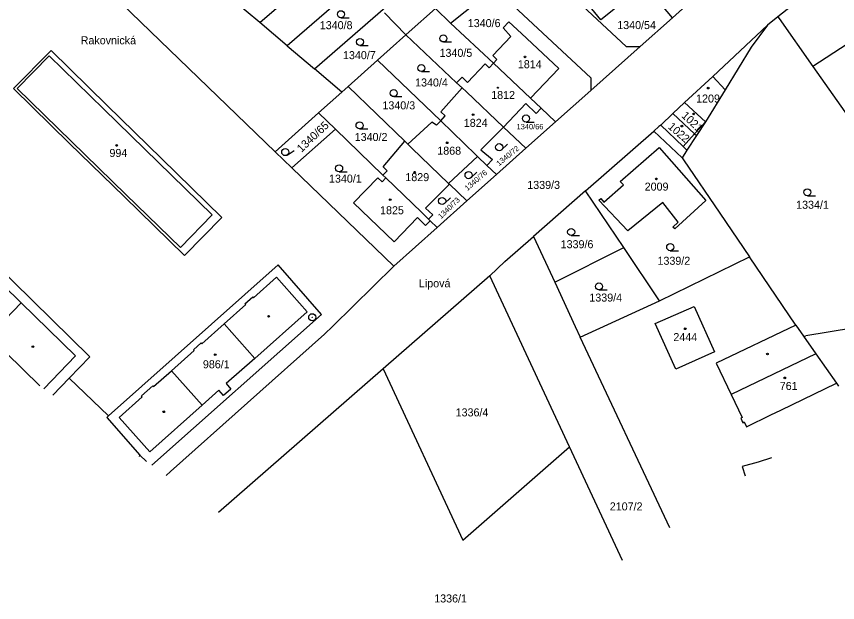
# Model space of a CAD drawing. Extents: x -779596 to -776743, y -1030330 to -1024513.
# Drawn here: x -778948.7 to -778774.3, y -1030330.2 to -1030205.8 of the extents above; entities that cross this region are included whole.
import ezdxf

# ---------------------------------------------------------------- set-up
doc = ezdxf.new("R2010")
doc.units = 0
for name, color, linetype in [('hranice parcel', 7, 'Continuous'), ('hranice vnitřní', 7, 'Continuous'), ('kultura', 7, 'Continuous'), ('Kód', 7, 'Continuous'), ('názvosloví', 7, 'Continuous'), ('č_pacel stav_', 7, 'Continuous'), ('č_parcel poz_', 7, 'Continuous')]:
    doc.layers.add(name, color=color, linetype=linetype)

msp = doc.modelspace()

# ---------------------------------------------------------------- linework, layer by layer
at = {"layer": 'hranice parcel'}
for points in [[(-778893.73, -1030234.52), (-778975.41, -1030155.76)], [(-778897.01, -1030207.11), (-778882.02, -1030194.13)], [(-778856.49, -1030207.22), (-778847.19, -1030199.74)], [(-778847.19, -1030199.74), (-778826.7, -1030218.83)], [(-778877.61, -1030200.25), (-778891.21, -1030212.04)], [(-778817.3, -1030200.68), (-778824.62, -1030206.57)], [(-778897.01, -1030207.11), (-778902.82, -1030202.19)], [(-778829.45, -1030202.63), (-778819.22, -1030212.18)], [(-778824.62, -1030206.57), (-778828.44, -1030201.82)], [(-778805.82, -1030202.92), (-778809.41, -1030206.11)], [(-778885.4, -1030216.95), (-778870.29, -1030203.85)], [(-778866.01, -1030209.72), (-778870.51, -1030205.03)], [(-778859.73, -1030204.1), (-778865.27, -1030209.05)], [(-778859.73, -1030204.1), (-778856.49, -1030207.22)], [(-778809.41, -1030206.11), (-778811.62, -1030203.46)], [(-778784.03, -1030203.57), (-778787.04, -1030205.87)], [(-778809.41, -1030206.11), (-778816.27, -1030212.22)], [(-778787.04, -1030205.87), (-778789.22, -1030207.7)], [(-778787.04, -1030205.87), (-778786.75, -1030206.28)], [(-778786.75, -1030206.28), (-778779.58, -1030216.44)], [(-778891.21, -1030212.04), (-778897.01, -1030207.11)], [(-778856.49, -1030207.22), (-778847.42, -1030215.75)], [(-778844.14, -1030206.96), (-778845.31, -1030208.22)], [(-778845.31, -1030208.22), (-778843.71, -1030210.05)], [(-778841.47, -1030209.45), (-778844.14, -1030206.96)], [(-778800.85, -1030218.54), (-778789.22, -1030207.7)], [(-778789.22, -1030207.7), (-778792.65, -1030212.31)], [(-778766.39, -1030207.87), (-778779.58, -1030216.44)], [(-778869.33, -1030212.69), (-778866.01, -1030209.72)], [(-778865.27, -1030209.05), (-778866.01, -1030209.72)], [(-778855.23, -1030219.88), (-778866.01, -1030209.72)], [(-778843.71, -1030210.05), (-778847.54, -1030214.13)], [(-778833.53, -1030216.84), (-778841.47, -1030209.45)], [(-778949.33, -1030221.09), (-778941.33, -1030213.07)], [(-778941.33, -1030213.07), (-778929.41, -1030224.72)], [(-778891.21, -1030212.04), (-778885.4, -1030216.95)], [(-778871.99, -1030215.06), (-778869.33, -1030212.69)], [(-778816.27, -1030212.22), (-778826.73, -1030221.52)], [(-778819.22, -1030212.18), (-778816.27, -1030212.22)], [(-778792.65, -1030212.31), (-778798.22, -1030221.38)], [(-778878.26, -1030220.68), (-778871.99, -1030215.06)], [(-778871.99, -1030215.06), (-778858.6, -1030227.98)], [(-778847.54, -1030214.13), (-778846.67, -1030214.95)], [(-778846.67, -1030214.95), (-778847.42, -1030215.75)], [(-778879.6, -1030221.88), (-778885.4, -1030216.95)], [(-778849.17, -1030215.87), (-778852.88, -1030219.8)], [(-778848.3, -1030216.69), (-778849.17, -1030215.87)], [(-778847.42, -1030215.75), (-778848.3, -1030216.69)], [(-778839.51, -1030223.19), (-778847.42, -1030215.75)], [(-778839.51, -1030223.19), (-778833.53, -1030216.84)], [(-778779.58, -1030216.44), (-778770.27, -1030229.65)], [(-778854.08, -1030218.67), (-778855.23, -1030219.88)], [(-778852.88, -1030219.8), (-778854.08, -1030218.67)], [(-778826.7, -1030218.83), (-778826.73, -1030221.52)], [(-778806.81, -1030224.09), (-778800.85, -1030218.54)], [(-778878.26, -1030220.68), (-778879.6, -1030221.88)], [(-778866.23, -1030232.28), (-778878.26, -1030220.68)], [(-778855.23, -1030219.88), (-778854.05, -1030220.99)], [(-778937.4, -1030232.75), (-778949.33, -1030221.09)], [(-778884.54, -1030226.3), (-778879.6, -1030221.88)], [(-778858.58, -1030226.09), (-778854.05, -1030220.99)], [(-778854.05, -1030220.99), (-778853.15, -1030221.84)], [(-778853.15, -1030221.84), (-778845.26, -1030229.28)], [(-778826.73, -1030221.52), (-778834.21, -1030228.17)], [(-778798.22, -1030221.38), (-778802.4, -1030228.2)], [(-778839.51, -1030223.19), (-778837.25, -1030225.31)], [(-778809.28, -1030226.4), (-778806.81, -1030224.09)], [(-778806.81, -1030224.09), (-778802.4, -1030228.2)], [(-778929.41, -1030224.72), (-778917.87, -1030235.98)], [(-778845.26, -1030229.28), (-778840.56, -1030224.3)], [(-778840.56, -1030224.3), (-778838.3, -1030226.43)], [(-778838.3, -1030226.43), (-778837.25, -1030225.31)], [(-778837.25, -1030225.31), (-778834.21, -1030228.17)], [(-778893.73, -1030234.52), (-778884.54, -1030226.3)], [(-778884.54, -1030226.3), (-778880.97, -1030229.74)], [(-778858.6, -1030227.98), (-778857.66, -1030226.92)], [(-778857.66, -1030226.92), (-778858.58, -1030226.09)], [(-778811.89, -1030228.85), (-778809.28, -1030226.4)], [(-778809.28, -1030226.4), (-778804.68, -1030230.73)], [(-778860.49, -1030228.24), (-778865.58, -1030232.9)], [(-778859.5, -1030228.91), (-778860.49, -1030228.24)], [(-778859.5, -1030228.91), (-778858.6, -1030227.98)], [(-778851.13, -1030235.2), (-778858.6, -1030227.98)], [(-778845.26, -1030229.28), (-778850.05, -1030234.11)], [(-778845.26, -1030229.28), (-778840.5, -1030233.77)], [(-778834.21, -1030228.17), (-778840.5, -1030233.77)], [(-778813.36, -1030230.13), (-778812.3, -1030229.14)], [(-778811.89, -1030228.85), (-778812.3, -1030229.14)], [(-778802.4, -1030228.2), (-778804.29, -1030231.1)], [(-778880.97, -1030229.74), (-778890.19, -1030237.94)], [(-778870.86, -1030239.48), (-778880.97, -1030229.74)], [(-778827.83, -1030242.79), (-778813.36, -1030230.13)], [(-778813.36, -1030230.13), (-778807.31, -1030235.8)], [(-778804.29, -1030231.1), (-778806.32, -1030234.22)], [(-778804.68, -1030230.73), (-778804.29, -1030231.1)], [(-778925.85, -1030244.02), (-778937.4, -1030232.75)], [(-778870.85, -1030237.75), (-778866.23, -1030232.28)], [(-778865.58, -1030232.9), (-778866.23, -1030232.28)], [(-778865.58, -1030232.9), (-778864.72, -1030233.73)], [(-778890.19, -1030237.94), (-778893.73, -1030234.52)], [(-778864.72, -1030233.73), (-778856.93, -1030241.26)], [(-778850.05, -1030234.11), (-778847.63, -1030236.2)], [(-778840.5, -1030233.77), (-778846.79, -1030239.37)], [(-778820.48, -1030240.82), (-778812.22, -1030233.61)], [(-778812.22, -1030233.61), (-778802.27, -1030244.86)], [(-778806.32, -1030234.22), (-778807.31, -1030235.8)], [(-778917.87, -1030235.98), (-778905.06, -1030248.5)], [(-778856.93, -1030241.26), (-778850.76, -1030235.55)], [(-778850.76, -1030235.55), (-778851.13, -1030235.2)], [(-778850.76, -1030235.55), (-778848.81, -1030237.43)], [(-778848.81, -1030237.43), (-778847.63, -1030236.2)], [(-778807.31, -1030235.8), (-778807.03, -1030236.21)], [(-778807.03, -1030236.21), (-778799.33, -1030247.53)], [(-778868.59, -1030258.77), (-778890.19, -1030237.94)], [(-778869.96, -1030238.55), (-778870.85, -1030237.75)], [(-778848.81, -1030237.43), (-778846.79, -1030239.37)], [(-778870.86, -1030239.48), (-778869.96, -1030238.55)], [(-778870.24, -1030240.08), (-778870.86, -1030239.48)], [(-778846.79, -1030239.37), (-778853.08, -1030244.97)], [(-778877.09, -1030245.39), (-778871.94, -1030240.04)], [(-778871.94, -1030240.04), (-778871.04, -1030240.91)], [(-778871.04, -1030240.91), (-778870.24, -1030240.08)], [(-778870.24, -1030240.08), (-778862.68, -1030247.37)], [(-778856.75, -1030241.43), (-778861.81, -1030246.47)], [(-778856.93, -1030241.26), (-778856.75, -1030241.43)], [(-778856.75, -1030241.43), (-778853.08, -1030244.97)], [(-778823.96, -1030245.19), (-778819.82, -1030241.57)], [(-778819.82, -1030241.57), (-778820.48, -1030240.82)], [(-778933.09, -1030278.02), (-778969.73, -1030242.15)], [(-778827.83, -1030242.79), (-778838.87, -1030252.5)], [(-778819.75, -1030254.81), (-778827.83, -1030242.79)], [(-778913.03, -1030256.53), (-778925.85, -1030244.02)], [(-778853.08, -1030244.97), (-778859.37, -1030250.56)], [(-778825, -1030244.77), (-778824.62, -1030244.44)], [(-778825, -1030244.77), (-778818.84, -1030251.33)], [(-778824.62, -1030244.44), (-778823.96, -1030245.19)], [(-778802.27, -1030244.86), (-778808.9, -1030250.89)], [(-778868.52, -1030253.65), (-778877.09, -1030245.39)], [(-778861.81, -1030246.47), (-778860.3, -1030247.93)], [(-778811.45, -1030245.29), (-778818.84, -1030251.33)], [(-778808.16, -1030249.49), (-778811.45, -1030245.29)], [(-778905.06, -1030248.5), (-778913.03, -1030256.53)], [(-778863.56, -1030248.5), (-778868.52, -1030253.65)], [(-778861.8, -1030250.2), (-778863.56, -1030248.5)], [(-778862.68, -1030247.37), (-778862.57, -1030247.47)], [(-778862.57, -1030247.47), (-778861.17, -1030248.82)], [(-778860.3, -1030247.93), (-778861.17, -1030248.82)], [(-778799.33, -1030247.53), (-778793.04, -1030256.79)], [(-778860.81, -1030249.17), (-778861.8, -1030250.2)], [(-778861.17, -1030248.82), (-778860.81, -1030249.17)], [(-778859.37, -1030250.56), (-778860.81, -1030249.17)], [(-778809.28, -1030250.49), (-778808.16, -1030249.49)], [(-778859.37, -1030250.56), (-778868.59, -1030258.77)], [(-778808.9, -1030250.89), (-778809.28, -1030250.49)], [(-778844.99, -1030257.78), (-778838.87, -1030252.5)], [(-778838.87, -1030252.5), (-778834.37, -1030262.2)], [(-778834.37, -1030262.2), (-778819.75, -1030254.81)], [(-778812.15, -1030266.12), (-778819.75, -1030254.81)], [(-778812.15, -1030266.12), (-778793.04, -1030256.79)], [(-778783.16, -1030271.34), (-778793.04, -1030256.79)], [(-778893.09, -1030258.48), (-778929.16, -1030290.58)], [(-778883.94, -1030269.06), (-778893.09, -1030258.48)], [(-778881.52, -1030271.56), (-778868.59, -1030258.77)], [(-778848.19, -1030260.86), (-778844.99, -1030257.78)], [(-778848.19, -1030260.86), (-778870.8, -1030280.58)], [(-778831.28, -1030297.11), (-778848.19, -1030260.86)], [(-778834.37, -1030262.2), (-778830.02, -1030271.6)], [(-778828.97, -1030273.87), (-778812.15, -1030266.12)], [(-778813.03, -1030270.97), (-778804.8, -1030267.33)], [(-778804.8, -1030267.33), (-778800.45, -1030277)], [(-778919.972, -1030301.01), (-778883.94, -1030269.06)], [(-778755.63, -1030269.39), (-778781.06, -1030273.58)], [(-778808.68, -1030280.67), (-778813.03, -1030270.97)], [(-778883.31, -1030273.23), (-778881.52, -1030271.56)], [(-778830.02, -1030271.6), (-778828.97, -1030273.87)], [(-778783.16, -1030271.34), (-778800.11, -1030279.4)], [(-778783.16, -1030271.34), (-778781.55, -1030273.66)], [(-778954.54, -1030273.64), (-778943.733, -1030284.213)], [(-778916.01, -1030302.33), (-778883.31, -1030273.23)], [(-778809.956, -1030314.296), (-778828.97, -1030273.87)], [(-778781.55, -1030273.66), (-778781.06, -1030273.58)], [(-778781.55, -1030273.66), (-778778.92, -1030277.41)], [(-778937.48, -1030282.54), (-778933.09, -1030278.02)], [(-778800.45, -1030277), (-778808.68, -1030280.67)], [(-778778.92, -1030277.41), (-778774.55, -1030283.64)], [(-778800.11, -1030279.4), (-778796.91, -1030286.04)], [(-778870.8, -1030280.58), (-778905.771, -1030311.048)], [(-778870.8, -1030280.58), (-778853.92, -1030316.92)], [(-778940.99, -1030286.152), (-778937.48, -1030282.54)], [(-778929.16, -1030290.58), (-778937.48, -1030282.54)], [(-778786.39, -1030289.35), (-778774.55, -1030283.64)], [(-778774.55, -1030283.64), (-778774.11, -1030284.27)], [(-778796.91, -1030286.04), (-778794.59, -1030290.88)], [(-778793.64, -1030292.85), (-778788.51, -1030290.37)], [(-778788.51, -1030290.37), (-778786.39, -1030289.35)], [(-778929.16, -1030290.58), (-778929.5, -1030290.89)], [(-778929.5, -1030290.89), (-778922.46, -1030298.9)], [(-778794.59, -1030290.88), (-778794.9, -1030291.03)], [(-778794.9, -1030291.03), (-778794.45, -1030292)], [(-778794.45, -1030292), (-778794.13, -1030291.84)], [(-778794.13, -1030291.84), (-778793.64, -1030292.85)], [(-778853.92, -1030316.92), (-778831.28, -1030297.11)], [(-778820.026, -1030321.228), (-778831.28, -1030297.11)], [(-778922.58, -1030299.166), (-778922.46, -1030298.9)], [(-778922.46, -1030298.9), (-778921.104, -1030300.209)], [(-778916.886, -1030303.191), (-778916.01, -1030302.33)]]:
    msp.add_lwpolyline(points, dxfattribs=at)
at = {"layer": 'hranice vnitřní'}
for points in [[(-778948.51, -1030221.13), (-778941.71, -1030214.17)], [(-778941.71, -1030214.17), (-778930.14, -1030225.46)], [(-778800.85, -1030218.54), (-778798.22, -1030221.38)], [(-778937, -1030232.34), (-778948.51, -1030221.13)], [(-778930.14, -1030225.46), (-778918.6, -1030236.72)], [(-778811.89, -1030228.85), (-778807.13, -1030233.44)], [(-778804.68, -1030230.73), (-778802.4, -1030228.2)], [(-778807.13, -1030233.44), (-778804.68, -1030230.73)], [(-778925.44, -1030243.6), (-778937, -1030232.34)], [(-778807.13, -1030233.44), (-778806.32, -1030234.22)], [(-778918.6, -1030236.72), (-778907.15, -1030247.9)], [(-778913.88, -1030254.86), (-778925.44, -1030243.6)], [(-778907.15, -1030247.9), (-778913.88, -1030254.86)], [(-778959.2, -1030255.31), (-778947.68, -1030266.58)], [(-778898.37, -1030265.5), (-778893.46, -1030261.13)], [(-778893.46, -1030261.13), (-778886.94, -1030268.49)], [(-778900.16, -1030266.8), (-778898.51, -1030265.33)], [(-778898.51, -1030265.33), (-778898.37, -1030265.5)], [(-778954.54, -1030273.64), (-778947.68, -1030266.58)], [(-778947.68, -1030266.58), (-778936.15, -1030277.84)], [(-778904.61, -1030271.05), (-778900.01, -1030266.96)], [(-778900.01, -1030266.96), (-778900.16, -1030266.8)], [(-778886.94, -1030268.49), (-778898.09, -1030278.39)], [(-778909.31, -1030275.24), (-778904.61, -1030271.05)], [(-778904.61, -1030271.05), (-778898.09, -1030278.39)], [(-778911.13, -1030276.56), (-778909.46, -1030275.08)], [(-778909.46, -1030275.08), (-778909.31, -1030275.24)], [(-778936.15, -1030277.84), (-778942.909, -1030284.795)], [(-778915.76, -1030280.98), (-778910.98, -1030276.72)], [(-778910.98, -1030276.72), (-778911.13, -1030276.56)], [(-778778.92, -1030277.41), (-778796.91, -1030286.04)], [(-778898.09, -1030278.39), (-778904.18, -1030283.66)], [(-778919.57, -1030284.36), (-778915.76, -1030280.98)], [(-778915.76, -1030280.98), (-778909.24, -1030288.28)], [(-778922.11, -1030286.34), (-778919.71, -1030284.2)], [(-778919.71, -1030284.2), (-778919.57, -1030284.36)], [(-778905.69, -1030285.13), (-778909.24, -1030288.28)], [(-778904.7, -1030286.23), (-778905.69, -1030285.13)], [(-778903.18, -1030284.91), (-778904.7, -1030286.23)], [(-778904.18, -1030283.66), (-778903.18, -1030284.91)], [(-778926.91, -1030290.9), (-778921.97, -1030286.5)], [(-778921.97, -1030286.5), (-778922.11, -1030286.34)], [(-778909.24, -1030288.28), (-778920.39, -1030298.17)], [(-778920.39, -1030298.17), (-778926.91, -1030290.9)], [(-778791.22, -1030300.41), (-778794.59, -1030301.3)], [(-778788.37, -1030299.434), (-778791.22, -1030300.41)], [(-778794.59, -1030301.3), (-778793.967, -1030303.288)]]:
    msp.add_lwpolyline(points, dxfattribs=at)
at = {"layer": 'kultura'}
for points in [[(-778879.79, -1030206.1), (-778878.04, -1030206.1)], [(-778875.74, -1030211.99), (-778873.99, -1030211.99)], [(-778858.03, -1030211.23), (-778856.28, -1030211.23)], [(-778862.71, -1030217.52), (-778860.96, -1030217.52)], [(-778868.58, -1030222.83), (-778866.83, -1030222.83)], [(-778840.49, -1030228.22), (-778838.74, -1030228.22)], [(-778875.83, -1030229.68), (-778874.08, -1030229.68)], [(-778845.67, -1030234.1), (-778844.399, -1030232.898)], [(-778891.2, -1030235.22), (-778889.748, -1030234.244)], [(-778880.18, -1030238.79), (-778878.43, -1030238.79)], [(-778852.17, -1030240.03), (-778850.899, -1030238.828)], [(-778857.78, -1030245.52), (-778856.509, -1030244.318)], [(-778780.75, -1030243.87), (-778779, -1030243.87)], [(-778830.9, -1030252.3), (-778829.15, -1030252.3)], [(-778809.86, -1030255.51), (-778808.11, -1030255.51)], [(-778824.99, -1030263.84), (-778823.24, -1030263.84)]]:
    msp.add_lwpolyline(points, dxfattribs=at)
for centre, radius in [((-778879.79, -1030205.35), 0.75), ((-778858.03, -1030210.48), 0.75), ((-778875.74, -1030211.24), 0.75), ((-778840.7, -1030214.4), 0.175), ((-778862.71, -1030216.77), 0.75), ((-778868.58, -1030222.08), 0.75), ((-778846.459, -1030220.939), 0.118), ((-778801.8, -1030221.02), 0.175), ((-778851.72, -1030226.67), 0.175), ((-778840.49, -1030227.47), 0.75), ((-778804.88, -1030226.49), 0.175), ((-778875.83, -1030228.93), 0.75), ((-778807.39, -1030229.08), 0.175), ((-778857.23, -1030232.62), 0.175), ((-778846.186, -1030233.556), 0.75), ((-778927.4, -1030233.19), 0.175), ((-778891.618, -1030234.598), 0.749), ((-778880.18, -1030238.04), 0.75), ((-778864.13, -1030238.86), 0.175), ((-778852.686, -1030239.486), 0.75), ((-778812.8, -1030240.28), 0.175), ((-778780.75, -1030243.12), 0.75), ((-778869.33, -1030244.68), 0.175), ((-778858.296, -1030244.976), 0.75), ((-778830.9, -1030251.55), 0.75), ((-778809.86, -1030254.76), 0.75), ((-778824.99, -1030263.09), 0.75), ((-778895.14, -1030269.44), 0.175), ((-778806.68, -1030272.09), 0.175), ((-778945.2, -1030275.87), 0.175), ((-778906.48, -1030277.59), 0.175), ((-778789.22, -1030277.43), 0.175), ((-778785.53, -1030282.5), 0.175), ((-778917.4, -1030289.69), 0.175)]:
    msp.add_circle(centre, radius, dxfattribs=at)
at = {"layer": 'Kód'}
for radius in [0.75, 0.032]:
    msp.add_circle((-778885.89, -1030269.63), radius, dxfattribs=at)

# ---------------------------------------------------------------- texts
at = {"layer": 'názvosloví'}
for s, p in [('Rakovnická', (-778935.049, -1030211.73)), ('Lipová', (-778863.233, -1030263.28))]:
    msp.add_text(s, height=1.7, dxfattribs=at).set_placement(p)
at = {"layer": 'č_pacel stav_'}
for s, p in [('1814', (-778842.22, -1030216.8)), ('1812', (-778847.88, -1030223.33)), ('1209', (-778804.37, -1030224.08)), ('1824', (-778853.7, -1030229.24)), ('994', (-778928.94, -1030235.63)), ('1868', (-778859.33, -1030235.15)), ('1829', (-778866.11, -1030240.76)), ('2009', (-778815.29, -1030242.77)), ('1825', (-778871.48, -1030247.78)), ('2444', (-778809.2, -1030274.7)), ('986/1', (-778909.1, -1030280.46)), ('761', (-778786.61, -1030285.06))]:
    msp.add_text(s, height=1.7, dxfattribs=at).set_placement(p)
for s, rotation, p in [('1021', 316.90252, (-778807.608, -1030227.041)), ('1022', 319.20254, (-778810.498, -1030229.42))]:
    msp.add_text(s, height=1.7, rotation=rotation, dxfattribs=at).set_placement(p)
at = {"layer": 'č_parcel poz_'}
for s, height, p in [('1340/8', 1.7, (-778884.28, -1030208.52)), ('1340/6', 1.7, (-778852.85, -1030208.08)), ('1340/54', 1.7, (-778821.12, -1030208.5)), ('1340/7', 1.7, (-778879.35, -1030214.88)), ('1340/5', 1.7, (-778858.85, -1030214.39)), ('1340/4', 1.7, (-778864.04, -1030220.68)), ('1340/3', 1.7, (-778870.98, -1030225.53)), ('1340/66', 1.14, (-778842.48, -1030229.77)), ('1340/2', 1.7, (-778876.86, -1030232.24)), ('1340/1', 1.7, (-778882.32, -1030241.07)), ('1339/3', 1.7, (-778840.22, -1030242.41)), ('1334/1', 1.7, (-778783.13, -1030246.62)), ('1339/6', 1.7, (-778833.13, -1030254.99)), ('1339/2', 1.7, (-778812.57, -1030258.5)), ('1339/4', 1.7, (-778827.04, -1030266.31)), ('1336/4', 1.7, (-778855.43, -1030290.67)), ('2107/2', 1.7, (-778822.7, -1030310.61)), ('1336/1', 1.7, (-778859.98, -1030330.14))]:
    msp.add_text(s, height=height, dxfattribs=at).set_placement(p)
for s, height, rotation, p in [('1340/65', 1.7, 43.30034, (-778888.182, -1030234.768)), ('1340/72', 1.14, 39.40031, (-778846.213, -1030237.619)), ('1340/76', 1.14, 40.90033, (-778852.9, -1030242.868)), ('1340/73', 1.14, 44.10035, (-778858.506, -1030248.838))]:
    msp.add_text(s, height=height, rotation=rotation, dxfattribs=at).set_placement(p)

doc.saveas('drawing.dxf')
